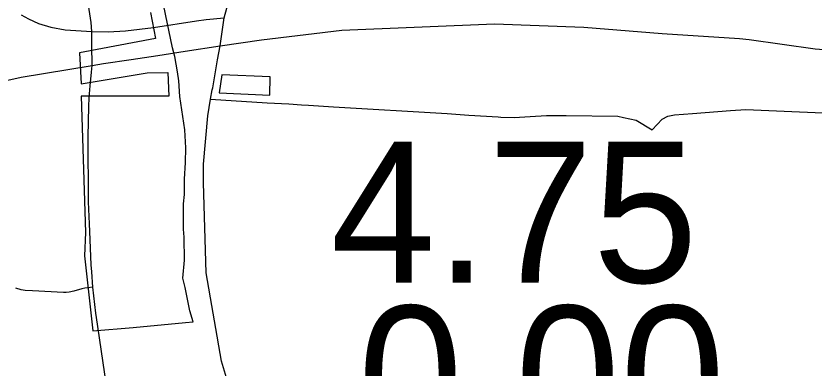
# Model space of a CAD drawing. Extents: x 1659811 to 1934326, y 644115 to 934867.
# Drawn here: x 1795957 to 1802180, y 766254 to 769000 of the extents above; entities that cross this region are included whole.
import ezdxf

# ---------------------------------------------------------------- set-up
doc = ezdxf.new("R2010")
doc.units = 0
for name, color, linetype in [('Default', 7, 'Continuous'), ('GM_X_City_Street', 7, 'Continuous'), ('GM_X_Corporation', 7, 'Continuous'), ('GM_X_Interstate_Route', 7, 'Continuous'), ('GM_X_State_Route', 7, 'Continuous')]:
    doc.layers.add(name, color=color, linetype=linetype)

msp = doc.modelspace()

# ---------------------------------------------------------------- linework, layer by layer
at = {"layer": 'GM_X_City_Street'}
for points in [[(1795996.4, 769009.6), (1796053.7, 768976.4), (1796132.6, 768942.1), (1796227.7, 768912.7), (1796340, 768891.7), (1796548.3, 768877.5)], [(1796548.3, 768877.5), (1796674.9, 768875.6), (1796810, 768884.1), (1797028.2, 768910.6), (1797363.7, 768961.2)], [(1797363.7, 768961.2), (1797439.4, 768972.6), (1797581.2, 768985)], [(1797474.8, 768350.1), (1797914.6, 768321.4)], [(1797914.6, 768321.4), (1798085, 768313.3), (1798182.6, 768307.1)], [(1798182.6, 768307.1), (1798236.8, 768303.7), (1798432.5, 768292.2), (1799319.7, 768238.5), (1799487.2, 768226.9), (1799716, 768212.4), (1799736.3, 768211.7)], [(1799736.3, 768211.7), (1799842.7, 768208.2), (1799966.2, 768216.9), (1800093.1, 768223.5), (1800248.2, 768222.8), (1800649.9, 768217.3), (1800694.6, 768206.8), (1800792.1, 768187.5), (1800916.6, 768112.8), (1800996.4, 768194.2), (1801040.9, 768218.7), (1801090.7, 768228.8), (1801232, 768239.9), (1801528.1, 768261.9), (1801649, 768269.4), (1802546.5, 768230.3), (1802622.1, 768206.6), (1802679.9, 768152.6), (1802713.3, 768083.7)], [(1796555.4, 766885.4), (1796518, 766879.3), (1796493.3, 766876.1), (1796471.4, 766871.6), (1796408.7, 766852.7), (1796370.4, 766845.3), (1796348, 766843), (1796327.6, 766843.3), (1796084.8, 766855.5), (1796028.8, 766859.3), (1795996.4, 766864.2), (1795955, 766877.9)]]:
    msp.add_lwpolyline(points, dxfattribs=at)
at = {"layer": 'GM_X_Corporation'}
msp.add_lwpolyline([(1797005.8, 769026.4), (1797044.8, 768824.8), (1796452.3, 768712.4), (1796465, 768469.8), (1796979.5, 768554.9), (1797141.9, 768559.3), (1797149.9, 768373.5), (1796465.1, 768373.4), (1796498.6, 767311.5), (1796490.4, 767129.7), (1796554.9, 766543.7), (1796869.7, 766569.7), (1797278.6, 766609.2), (1797338.5, 766615), (1797311.6, 766701), (1797277.2, 766882), (1797258.7, 766954.6), (1797271.5, 767094.6), (1797270.5, 767146.7), (1797268, 767220.9), (1797269.1, 767275), (1797264.3, 767337.2), (1797264.2, 767535.7), (1797271.7, 767607.7), (1797272.1, 767725.9), (1797278.7, 767856), (1797281, 767972.2), (1797273.7, 768110.7), (1797234.9, 768372), (1797225.4, 768494.4), (1797216.7, 768564.7), (1797195.1, 768683.4), (1797178.4, 768749.9), (1797068.8, 769277.9)], dxfattribs=at)
msp.add_lwpolyline([(1797005.8, 769026.4), (1797044.8, 768824.8), (1796452.3, 768712.4), (1796465, 768469.8), (1796979.5, 768554.9), (1797141.9, 768559.3), (1797149.9, 768373.5), (1796465.1, 768373.4), (1796498.6, 767311.5), (1796490.4, 767129.7), (1796554.9, 766543.7), (1796869.7, 766569.7), (1797278.6, 766609.2), (1797338.5, 766615), (1797311.6, 766701), (1797277.2, 766882), (1797258.7, 766954.6), (1797271.5, 767094.6), (1797270.5, 767146.7), (1797268, 767220.9), (1797269.1, 767275), (1797264.3, 767337.2), (1797264.2, 767535.7), (1797271.7, 767607.7), (1797272.1, 767725.9), (1797278.7, 767856), (1797281, 767972.2), (1797273.7, 768110.7), (1797234.9, 768372), (1797225.4, 768494.4), (1797216.7, 768564.7), (1797195.1, 768683.4), (1797178.4, 768749.9), (1797068.8, 769277.9)], dxfattribs=at)
msp.add_lwpolyline([(1797541.1, 768401), (1797935.3, 768382.3), (1797939.8, 768524.2), (1797562.4, 768541.8)], close=True, dxfattribs=at)
msp.add_lwpolyline([(1797541.1, 768401), (1797935.3, 768382.3), (1797939.8, 768524.2), (1797562.4, 768541.8)], close=True, dxfattribs=at)
at = {"layer": 'GM_X_Interstate_Route'}
for points in [[(1797275.6, 768724.6), (1797548, 768766.1), (1797871.3, 768814.8), (1798496.4, 768890), (1799689.3, 768938.7), (1800384, 768911.2), (1800996.6, 768863.1), (1801597.8, 768823.7), (1801674.2, 768816), (1802189.5, 768743.8), (1802290.2, 768735.9), (1802912.1, 768690.8), (1803149.2, 768673.9), (1803186.7, 768671.2), (1803233.1, 768671.3)], [(1796639.2, 768628), (1796854.4, 768661.2), (1797062.3, 768692.1), (1797275.6, 768724.6)], [(1790996.1, 765159.6), (1790996.1, 765159.6), (1791136, 765337.7), (1791293.1, 765545), (1791424, 765726.6), (1791562.5, 765901.9), (1791639, 765998.7), (1791764.6, 766151.8), (1791884.6, 766272.7), (1792103.3, 766496), (1792406.5, 766783.2), (1792527.8, 766888.3), (1792835, 767126.9), (1793142.2, 767352.6), (1793388.8, 767507.1), (1793660.5, 767656.6), (1794496.3, 768087.9), (1794857.1, 768208.4), (1795120.2, 768293.3), (1795337.7, 768375.3), (1795996.4, 768522.2), (1796550.4, 768614.3), (1796639.2, 768628)]]:
    msp.add_lwpolyline(points, dxfattribs=at)
at = {"layer": 'GM_X_State_Route'}
for points in [[(1797528.9, 768657.4), (1797548, 768766.1), (1797581.2, 768985), (1797643.1, 769213.7), (1797690, 769377.1), (1797786.1, 769653.4), (1797852.6, 769961.6), (1797905.3, 770559.3), (1797918.1, 770704.1), (1797995.8, 771586.7), (1797996.2, 771590.9), (1798022.8, 772805.4), (1798010.2, 772960.7), (1797987.6, 773105.7), (1797873.8, 773608.9), (1797808.7, 774054.7), (1797734.5, 774563.6), (1797526.5, 775241.4), (1797414.6, 775698.8), (1797308.9, 776283.6), (1797086.1, 777174.8)], [(1796549.2, 768771.1), (1796548.3, 768877.5), (1796543.6, 768948.3), (1796521.9, 769082.9)], [(1796550.4, 768614.3), (1796549.2, 768771.1)], [(1797490.5, 768440.1), (1797528.9, 768657.4)], [(1796545.3, 768560.8), (1796550.4, 768614.3)], [(1796535.3, 768453.7), (1796545.3, 768560.8)], [(1796524.9, 768292.9), (1796526.6, 768361.3), (1796535.3, 768453.7)], [(1797662, 765931.5), (1797597.8, 766178.5), (1797559.5, 766307.2), (1797438.8, 766996.6), (1797419.1, 767697.6), (1797419.4, 767844), (1797452.4, 768221.2), (1797474.8, 768350.1), (1797487.4, 768422.5), (1797490.5, 768440.1)], [(1796530, 767379.2), (1796522.6, 767550), (1796519.2, 768058.4), (1796524.9, 768292.9)], [(1796547.8, 767003.3), (1796544.2, 767058.4), (1796532.6, 767318.6), (1796530, 767379.2)], [(1796580, 766682.5), (1796555.4, 766885.4), (1796547.8, 767003.3)], [(1796681.6, 765991), (1796675.5, 766029.9), (1796634.5, 766313.2), (1796584.2, 766648), (1796580, 766682.5)]]:
    msp.add_lwpolyline(points, dxfattribs=at)

# ---------------------------------------------------------------- texts
at = {"layer": 'Default'}
for s, p in [('4.75', (1798409.7, 766920.3)), ('0.00', (1798623.2, 765638.8))]:
    msp.add_text(s, height=1100, dxfattribs=at).set_placement(p)

doc.saveas('drawing.dxf')
